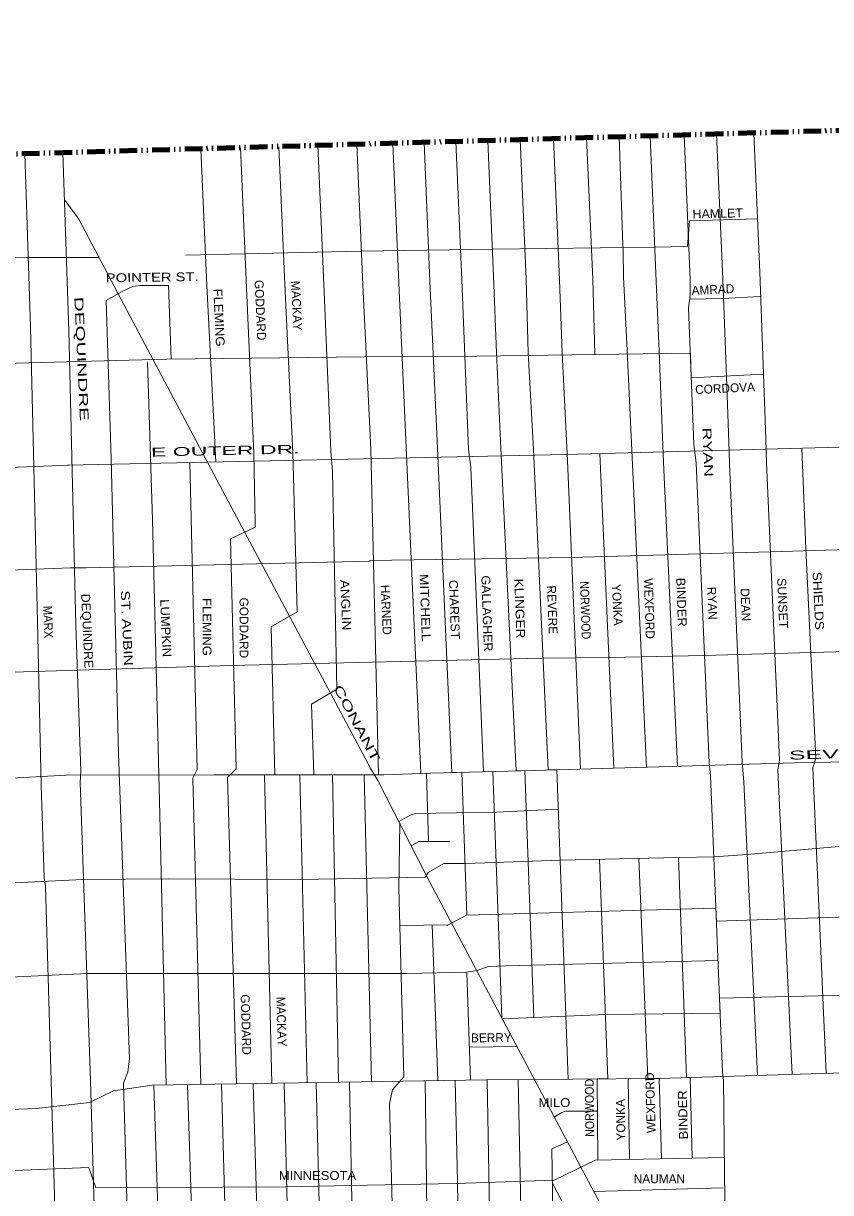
# Model space of a CAD drawing. Extents: x 34705 to 138605, y 34275 to 143551.
# Drawn here: x 89751 to 96591, y 133396 to 143301 of the extents above; entities that cross this region are included whole.
import ezdxf
from ezdxf.enums import TextEntityAlignment as Align

# ---------------------------------------------------------------- set-up
doc = ezdxf.new("R2010")
doc.units = 0
doc.header["$LTSCALE"] = 30
doc.linetypes.add('DASH_DOUBLE_DOT', pattern=[9.2, 5, -1.2, 0.3, -1.2, 0.3, -1.2])
doc.linetypes.add('DOT_DASHED', pattern=[7.7, 5, -1.2, 0.3, -1.2])
for name, color, linetype, lineweight in [('1', 7, 'Continuous', 13), ('11', 7, 'Continuous', 13), ('59', 7, 'DASH_DOUBLE_DOT', 106), ('60', 7, 'DOT_DASHED', 53)]:
    doc.layers.add(name, color=color, linetype=linetype, lineweight=lineweight)

msp = doc.modelspace()

# ---------------------------------------------------------------- linework, layer by layer
at = {"layer": '1'}
for p, q in [((90979.6, 141081.24), (91004.36, 140455.84)), ((94634.35, 139657.45), (94754.23, 136992.6)), ((91794.46, 136935.99), (91855.81, 134321.81)), ((92093.62, 136935.99), (92154.85, 134326.72)), ((92369, 136935.99), (92420.61, 134331.08)), ((92638.69, 136935.99), (92699.71, 134335.67)), ((93214.23, 135664.16), (93262.85, 134344.92)), ((93508.37, 135259.3), (93538.69, 134349.45)), ((93529.36, 134629.52), (93931.88, 134634.89)), ((94874.29, 134361.2), (94887.56, 133677.4)), ((90857.17, 134305.41), (90942.87, 131680.56)), ((91140.77, 134310.06), (91226.31, 131690.57))]:
    msp.add_line(p, q, dxfattribs=at)
for points in [[(94800.51, 142338.88), (94831.26, 141423.91), (94832.63, 141366.47), (94836.15, 141155.22), (94868.12, 140530.88), (94913, 139562.5), (95029.56, 137000.66)], [(95060.62, 142346.3), (95113.15, 141115.5), (95137.39, 140524.47), (95175.85, 139581.74), (95292.94, 137008.37)], [(95349.32, 142354.53), (95401.65, 141128.32), (95400.24, 140999.04), (95387.42, 140890.02), (95432.3, 139735.66), (95451.53, 139575.33), (95560.52, 137037.34), (95573.34, 136928.31), (95675.92, 134412.77), (95682.33, 134348.64), (95703.17, 132562.59), (95727.2, 131801.04), (95752.85, 131717.67), (96389.41, 130437.7)], [(95624.93, 142362.39), (95677.32, 141134.74), (95707.97, 140306.42), (95727.2, 139754.89), (95733.61, 139568.91), (95842.6, 137043.75), (95855.42, 136877.01), (95970.43, 134389.32)], [(95941.15, 142371.41), (95991.46, 141192.45), (96041.34, 139780.55), (96047.76, 139581.74), (96156.74, 137058.18), (96143.92, 136974.81), (96265.52, 134398.02)], [(91254.74, 142237.74), (91304.18, 141079.33), (91382.37, 139586.61)], [(91590.3, 142247.31), (91640.93, 141060.95), (91702.16, 139658.39), (91714.4, 139076.54), (91714.4, 139033.66), (91506.23, 138935.67), (91555.21, 136986.48), (91481.74, 136912.98), (91555.54, 134316.88)], [(91915.72, 142256.59), (91965.44, 141091.57), (92032.79, 139664.51), (92069.52, 138317.07), (91849.1, 138188.45), (91880.21, 136935.99)], [(92245.95, 142266.01), (92296.07, 141091.57), (92357.29, 139676.76), (92369.54, 139505.27), (92406.27, 137661.72), (92191.98, 137533.1), (92213.3, 136935.99)], [(92575.91, 142275.42), (92626.69, 141085.45), (92694.04, 139695.13), (92760.51, 136935.99)], [(92882.46, 142284.17), (92932.83, 141103.82), (92994.06, 139707.38), (93117.7, 136946.94), (93165.21, 136948.59), (93183.23, 136369.84)], [(93145.94, 142291.68), (93196.11, 141116.07), (93258.95, 139703.59), (93381.05, 136954.55), (93465.12, 136956.75), (93508, 135747.55)], [(93415.54, 142299.37), (93465.51, 141128.32), (93521.8, 139690.76), (93541.04, 139540.06), (93650.9, 136961.62), (93727.75, 136963.63), (93806.17, 134876.01)], [(93685.84, 142307.08), (93734.78, 141160.39), (93759.01, 140511.64), (93797.48, 139703.59), (93927.29, 136968.86), (93998.75, 136970.73), (94076.52, 134879.31)], [(93960.09, 142314.91), (94010.45, 141134.74), (94028.28, 140511.64), (94073.15, 139690.76), (94198.34, 136976.32), (94271.77, 136978.47), (94367.75, 134357.17)], [(94241.56, 142322.93), (94292.54, 141128.32), (94316.77, 140511.64), (94361.65, 139597.78), (94471.59, 136984.32)], [(94523.57, 142330.98), (94574.62, 141134.74), (94592.84, 140497.94)], [(89763.2, 142195.2), (89810.23, 140730.22), (89871.46, 138231.32), (89902.07, 136851.73), (89926.56, 136061.64), (89938.8, 135988.15), (90065.19, 131627.31)], [(90086.43, 142204.41), (90134.73, 140699.59), (90195.96, 138200.7), (90238.82, 136968.1), (90232.7, 136870.11), (90318.42, 134346.72), (90417.27, 130962.53), (92347.04, 127094.59)], [(90104.12, 141802.04), (90220.45, 141642.8), (90630.68, 140864.96), (91512.35, 139205.15), (92694.04, 136986.48), (92755.27, 136888.48), (93165.5, 136080.02), (94792.8, 133011.51), (95209.51, 132197.05), (95491.6, 131639.1), (98371.75, 125860.89), (98410.22, 125771.11), (99474.45, 123667.62), (99570.62, 123609.9), (99859.12, 123007.06), (99871.94, 122930.11), (99923.24, 122823.63)], [(91128.62, 141336.48), (91128.62, 141336.48), (92611.18, 141371.38), (93727.46, 141388.83), (95093.74, 141406.27), (95378.63, 141412.09), (95396.07, 141627.28), (95972.17, 141644.56)], [(87209.71, 141255.04), (87765.98, 141271.78), (89773.97, 141319.04), (90122.81, 141319.04), (90391.2, 141319.04)], [(87212.12, 141255.12), (87765.98, 141271.78), (89773.97, 141319.04), (90122.81, 141319.04), (90391.2, 141319.04)], [(90453.07, 140952.18), (90587.6, 141030.69), (90678.57, 141071.13), (90744.26, 141081.24), (90979.6, 141081.24)], [(90453.07, 140952.18), (90495.98, 139615.51), (90557.2, 137116.62), (90649.04, 134530.46), (90636.8, 134420.21), (90600.06, 134322.22), (90674.61, 131671.09)], [(95994.91, 140987.53), (95675.14, 140970.08), (95396.07, 140964.27)], [(87096.31, 140354.15), (88303.77, 140384.86), (90967.29, 140455.39), (92640.25, 140475.74), (93593.74, 140481.55), (95402.31, 140506.98), (95410.42, 140298.54), (96021.9, 140330.82)], [(87102.6, 140354.31), (88303.77, 140384.86), (90967.29, 140455.39), (92640.25, 140475.74), (93593.74, 140481.55), (95402.31, 140506.98), (95410.42, 140298.54), (96021.9, 140330.82)], [(88303.77, 140384.86), (90967.29, 140455.39), (92640.25, 140475.74), (93593.74, 140481.55), (95402.31, 140506.98), (95410.42, 140298.54), (96021.9, 140330.82)], [(90802.11, 140430.1), (90844.97, 139094.91), (90906.2, 136596.01), (90960.93, 134307.11)], [(90124.26, 139559.75), (94346.64, 139649.89), (98992, 139772.02), (106174.4, 139976.31), (107517.43, 140011.2), (107726.73, 140051.91), (108720.92, 140086.81)], [(96346.08, 139702.45), (96381.13, 138853.86), (96464.47, 137077.42), (96438.83, 136994.05), (96553.65, 134406.51)], [(91161.65, 139581.9), (91224.58, 136980.35), (91187.85, 136906.86), (91255.15, 134311.94)], [(80199.05, 139257.81), (82763.62, 139328.01), (84606.64, 139345.46), (86042.69, 139397.8), (90135.17, 139557.56)], [(92682.41, 138751.35), (94393.16, 138777.51), (96079.2, 138824.04), (98992.72, 138912), (100672.95, 138946.9), (100899.7, 138958.53), (102696.21, 138999.24)], [(87152.94, 138575.12), (87559.59, 138591.41), (90150.43, 138690.28), (90284.15, 138690.28), (92688.22, 138745.53)], [(87157.88, 138575.32), (87559.59, 138591.41), (90150.43, 138690.28), (90284.15, 138690.28), (92688.22, 138745.53)], [(87164.16, 138575.57), (87559.59, 138591.41), (90150.43, 138690.28), (90284.15, 138690.28), (92688.22, 138745.53)], [(87159.37, 137713.45), (87306.68, 137719.03), (89565.4, 137803.36), (91507.99, 137861.52), (94143.16, 137922.6), (94718.74, 137928.41), (95515.25, 137945.86), (96736.18, 137980.75), (97526.88, 138004.02), (98695.49, 138044.73), (100713.65, 138089.07), (101391.4, 138101.2), (101395.97, 137937), (102382.26, 137961.12)], [(89232.24, 136885.29), (90112.2, 136931.38), (91366.5, 136935.99), (91366.5, 136935.99), (92803.93, 136935.99), (93200.15, 136949.81), (94080.12, 136972.86), (96283.49, 137037.38), (97052.88, 137051.21), (97647.21, 137074.25), (99279.05, 137128.15), (100742.47, 137173.13), (101449.66, 137193.58), (102455.25, 137230.38), (103387.26, 137250.83), (104070.94, 137267.18), (106012.63, 137324.43), (106127.09, 137336.7), (107898.11, 137377.59), (108625.74, 137393.94), (111271.54, 137492.08)], [(92931.45, 136541.27), (93034.15, 136596.58), (93074.84, 136608.21), (93760.89, 136619.85), (94284.31, 136643.38)], [(87295.02, 135921.83), (87625.72, 135939.39), (87643.16, 135921.94), (90253.63, 136049.89), (90980.37, 136055.71), (92102.47, 136049.89), (93156.24, 136067.34), (93179.49, 136108.05), (93313.22, 136183.66), (93499.26, 136183.66), (94301.59, 136212.74), (95301.59, 136236), (95603.92, 136241.82), (95882.99, 136259.26), (96726.01, 136334.87), (97074.85, 136375.58), (97382.99, 136387.21), (97685.31, 136398.84), (100777.6, 136489.71), (101382.26, 136501.34), (102079.93, 136530.42), (102161.33, 136559.5), (102568.3, 136565.32)], [(92939.37, 136525.66), (92932.83, 135975.9), (92975.69, 134377.34), (92877.73, 134267.09), (92853.24, 134150.72), (92911.16, 131918.08), (93141.96, 131433.88), (93911.28, 129917.19), (94084.38, 129609.36), (95280.04, 127209.25), (96421.2, 124900.53), (96485.31, 124823.57), (97567.17, 122622.28), (98118.52, 121474.33), (98596.07, 120492.96)], [(93036.22, 136334.79), (93100.45, 136369.84), (93363.23, 136369.84)], [(94633.76, 136220.46), (94702.36, 134359.84), (94612.29, 134359.12), (94618.19, 133671.64)], [(94966.31, 136228.2), (95042.28, 134362.54), (95137.57, 134363.29), (95156.58, 133683.16)], [(95301.1, 136235.99), (95369.05, 134370.73), (95400.02, 134371.73), (95419.09, 133688.78)], [(92946.94, 135660.23), (93342.28, 135666.05), (93342.28, 135660.23), (93505.08, 135747.47), (95619.1, 135806.18), (95623.65, 135694.55), (97684.58, 135762.73), (99091.56, 135791.81), (100777.6, 135844.15), (100969.46, 135844.15), (102463.65, 135896.5), (104488.36, 135956.11), (104581.38, 135961.93), (104837.19, 135944.48), (106052.31, 135985.19), (106156.96, 136008.45), (107431.31, 136044.53)], [(93808.07, 134868.35), (94685.31, 134904.17), (95655.4, 134915.95), (95650.24, 135042.49), (98277.6, 135105.54), (98824.11, 135117.17), (99103.18, 135128.8), (99952.02, 135157.88), (100835.74, 135181.15), (100986.91, 135093.91), (102149.08, 135136.83), (102141.27, 135390.64), (102614.82, 135403.61)], [(87311.86, 135105.07), (87957.11, 135136.8), (89335.02, 135206.59), (90294.33, 135253.12), (92906.24, 135253.12), (92999.26, 135253.12), (93505.08, 135264.75), (93592.29, 135276.38), (93691.12, 135311.28), (93842.29, 135317.1), (95637.14, 135363.58)], [(83101.01, 133486.56), (83891.71, 133858.78), (85025.43, 133905.3), (85083.57, 133934.38), (86840.83, 134002.71), (86990.55, 133998.36), (87997.81, 134043.42), (88660.6, 134066.69), (89340.84, 134089.95), (89858.28, 134107.4), (90311.77, 134159.74), (90515.26, 134258.61), (90840.84, 134305.14), (93673.68, 134351.66), (95138.8, 134363.3), (95679.5, 134380.74), (97726.73, 134441.09), (98308.13, 134452.72), (100831.39, 134522.51), (103555.22, 134615.57), (106139.42, 134688.42)], [(91429.28, 134314.8), (91500.73, 131751.34), (91539.2, 131680.8), (92847.05, 129083.48), (93013.74, 128705.11), (94023.47, 126664.14), (93914.48, 126569.55), (95108.04, 124207.07)], [(91699.14, 134319.23), (91747.55, 132569.01), (91776.18, 131709.99)], [(91961.6, 134323.55), (92003.99, 132613.9), (92035.27, 131719.14)], [(92231.07, 134327.97), (92273.26, 132626.73), (92298.01, 131722.88)], [(92513.29, 134332.61), (92561.75, 131914.87), (92635.49, 131876.39), (93685.52, 129775.63)], [(93154.42, 134343.14), (93167.6, 133492.5), (93167.6, 133409.13), (93193.25, 132344.55), (93193.25, 132331.72), (93250.95, 132229.11), (93231.71, 132164.98), (94264.17, 130099.01), (94264.91, 130097.66)], [(93410.58, 134347.34), (93430.46, 133492.5), (93443.28, 132479.22), (93497.77, 132384.63), (93468.92, 132286.83), (94504.53, 130208.67)], [(93680.84, 134351.72), (93712.54, 132613.9), (93718.95, 132607.49), (93767.03, 132500.07), (93702.92, 132397.46), (94739.64, 130324.75)], [(93943.02, 134353.8), (93978.59, 132722.92), (94023.47, 132634.75), (93940.13, 132512.9), (94292.74, 131796.23), (94350.43, 131693.62), (94978.33, 130443.07)], [(94249.66, 134035.68), (94313.22, 134075.42), (94348.1, 134087.05), (94609.73, 134087.05)], [(94266.7, 134046.34), (94313.22, 134075.42), (94348.1, 134087.05), (94609.73, 134087.05)], [(94361.31, 133825.14), (94228.62, 133768.26), (94241.45, 132857.6), (94305.03, 132730.4)], [(87877.52, 133521.98), (89044.32, 133557.81), (90305.95, 133610.15), (90364.09, 133435.68), (91976, 133444.39), (92516.7, 133456.02), (93417.87, 133473.47), (94249.26, 133502.55), (94598.1, 133671.21), (95685.31, 133694.47)], [(94232.64, 133482.78), (95119.76, 131760.95), (95164.64, 131671.17), (95177.46, 131645.52), (96927.67, 128132.74), (96972.55, 128036.55), (98146.33, 125708.92)], [(94583.82, 133405.57), (95679.5, 133435.68), (95679.5, 133435.68)]]:
    msp.add_lwpolyline(points, dxfattribs=at)
at = {"layer": '59'}
msp.add_lwpolyline([(131989.06, 109708.72), (126856.28, 120352.83), (127983.73, 120601.28), (129321.71, 120998.46), (130612.42, 121494.12), (133722.19, 123216.65), (134563.84, 124776.42), (136438.38, 130047.1), (136736.54, 131235.05), (136773.12, 131974.15), (125584.57, 138103.26), (128512.62, 143301.1), (34921.35, 140631.52)], dxfattribs=at)
at = {"layer": '60'}
msp.add_lwpolyline([(90095.78, 142204.17), (90093.15, 142204.15), (90093.28, 142200.06)], dxfattribs=at)

# ---------------------------------------------------------------- texts
at = {"layer": '11'}
for s, rotation, width, p in [('HAMLET', 1.604, 1.05, (95635.18, 141653.34)), ('POINTER ST.', 0.792, 1.25, (90842.91, 141112.98)), ('FLEMING', 272.627, 1.1, (91371.7, 140807.14)), ('DEQUINDRE', 272.625, 1.75, (90206.74, 140457.31)), ('RYAN', 272.459, 1.5, (95513.16, 139666.75)), ('E OUTER DR.', 1.223, 1.95, (91462.67, 139644.67)), ('ANGLIN', 272.624, 1.15, (92444.74, 138371.77)), ('MITCHELL', 272.033, 1.15, (93117.78, 138349.72)), ('CHAREST', 272.031, 1.05, (93366.07, 138334.13)), ('GALLAGHER', 272.031, 1.05, (93642.25, 138301.27)), ('KLINGER', 272.033, 1.15, (93919.69, 138343.06)), ('BINDER', 272.032, 1.1, (95290.16, 138395.83)), ('SUNSET', 272.473, 1.05, (96147.13, 138387.48)), ('SHIELDS', 272.686, 1.15, (96449.87, 138407.54)), ('ST. AUBIN', 272.626, 1.3, (90590.59, 138176.85)), ('NORWOOD', 272.032, 0.9, (94474.9, 138328.06)), ('DEQUINDRE', 272.625, 1.05, (90254.93, 138152.36)), ('LUMPKIN', 272.627, 1.1, (90920.45, 138176.2)), ('FLEMING', 270, 1.1, (91269.61, 138188)), ('MARX', 272.036, 0.95, (89923.72, 138229.28)), ('CONANT', 297.89, 1.7, (92543.76, 137354.73)), ('SEVEN MILE E.', 1.678, 2.1, (96999.01, 137085.85)), ('NORWOOD', 90.556, 0.9, (94585.42, 134114.25)), ('BINDER', 91.605, 1.1, (95376.55, 134055.96))]:
    msp.add_text(s, height=75, rotation=rotation, dxfattribs=dict(at, width=width)).set_placement(p, align=Align.CENTER)
for s, rotation, p in [('GODDARD', 272.624, (91721.43, 140869.77)), ('MACKAY', 272.624, (92028.99, 140907.47)), ('WEXFORD', 272.03, (95017.22, 138342.22)), ('HARNED', 272.625, (92787.23, 138331.51)), ('REVERE', 272.033, (94195.27, 138332.01)), ('YONKA', 272.711, (94746.23, 138374.05)), ('RYAN', 272.459, (95550.35, 138387.25)), ('DEAN', 272.471, (95832.95, 138374.66)), ('GODDARD', 270, (91582.72, 138180.49)), ('GODDARD', 271.66, (91599.77, 134818.37)), ('MACKAY', 271.66, (91899.91, 134843.04)), ('BERRY', 0.764, (93716.63, 134671.52)), ('WEXFORD', 91.59, (95101.53, 134158.34)), ('YONKA', 91.112, (94848.81, 134013.15))]:
    msp.add_text(s, height=75, rotation=rotation, dxfattribs=at).set_placement(p, align=Align.CENTER)
for s, p in [('AMRAD', (95414.26, 141000.4)), ('CORDOVA', (95444.9, 140160.68))]:
    msp.add_text(s, height=75, rotation=2.763, dxfattribs=at).set_placement(p)
at = {"layer": '11', "width": 1.1}
for s, p in [('MILO', (94250.23, 134121.15)), ('MINNESOTA', (92242.99, 133503.65))]:
    msp.add_text(s, height=75, dxfattribs=at).set_placement(p, align=Align.CENTER)
at = {"layer": '11'}
msp.add_text('NAUMAN', height=75, dxfattribs=at).set_placement((95140.18, 133475.47), align=Align.CENTER)

doc.saveas('drawing.dxf')
